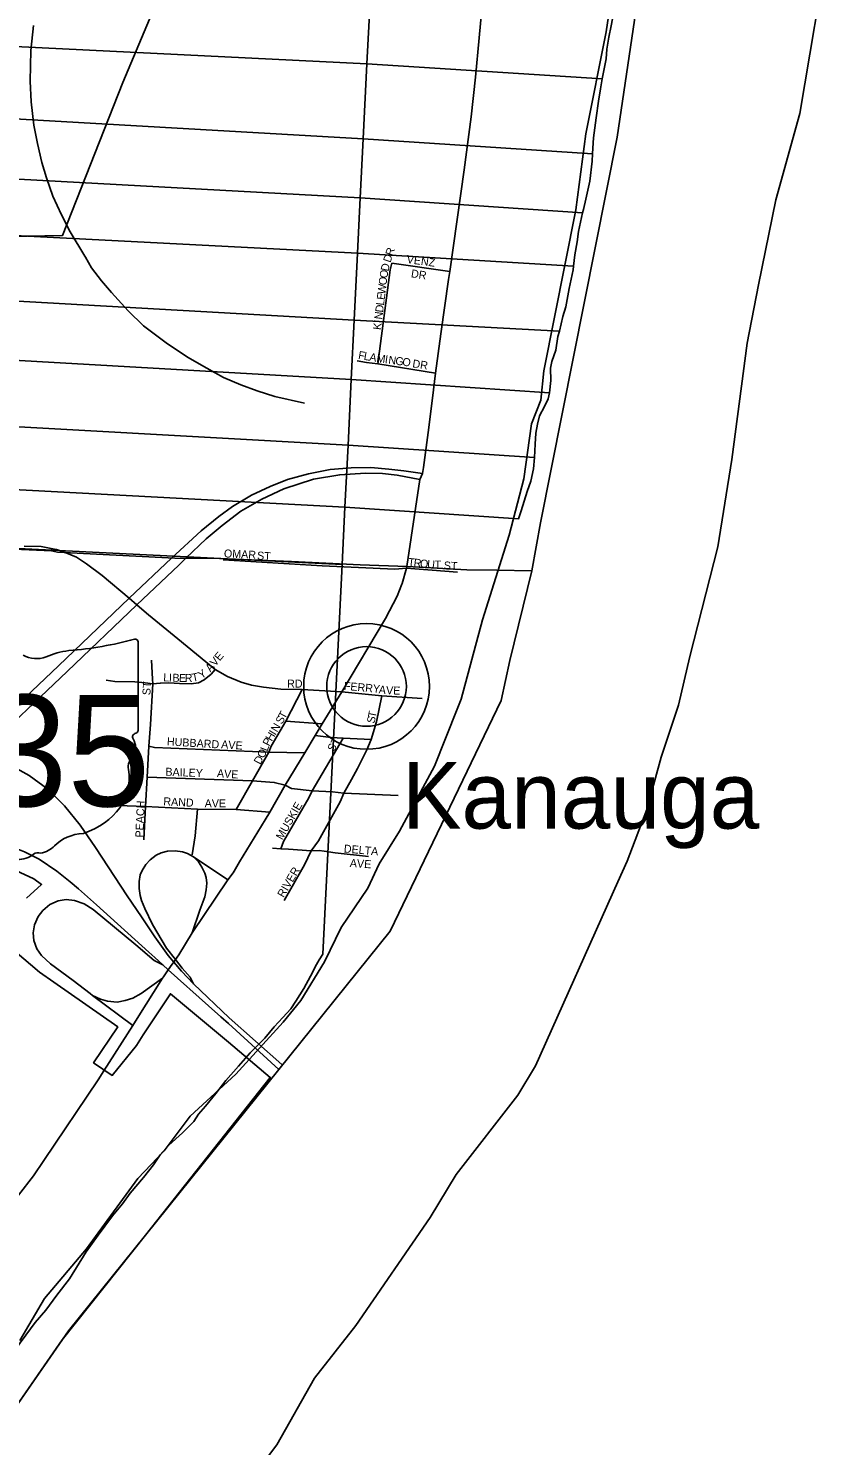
# Model space of a CAD drawing. Extents: x 1878108 to 2183446, y 146837 to 508383.
# Drawn here: x 2066871 to 2071876, y 302205 to 311060 of the extents above; entities that cross this region are included whole.
import ezdxf

# ---------------------------------------------------------------- set-up
doc = ezdxf.new("R2010")
doc.units = 0
for name, color, linetype in [('GM_X_Corporation', 7, 'Continuous'), ('GM_X_County', 7, 'Continuous'), ('GM_X_Interchange_Ramps', 7, 'Continuous'), ('GM_X_Major_River', 7, 'Continuous'), ('GM_X_Minor_River', 7, 'Continuous'), ('GM_X_Rail_Line', 7, 'Continuous'), ('GM_X_Section', 7, 'Continuous'), ('GM_X_State_Route', 7, 'Continuous'), ('GM_X_State_Shield', 7, 'Continuous'), ('GM_X_Township', 7, 'Continuous'), ('GM_X_Township_ROW', 7, 'Continuous'), ('GM_X_Township_Subdivision', 7, 'Continuous'), ('GM_X_Township_Subdivision_Text', 7, 'Continuous'), ('GM_X_Unincorporated', 7, 'Continuous'), ('GM_X_Unincorporated_Location', 7, 'Continuous'), ('GM_X_Unincorporated_Text', 7, 'Continuous'), ('GM_X_US_Route', 7, 'Continuous')]:
    doc.layers.add(name, color=color, linetype=linetype)

msp = doc.modelspace()

# ---------------------------------------------------------------- linework, layer by layer
at = {"layer": 'GM_X_Corporation'}
for points in [[(2066766, 305810.4), (2066906, 305746.8), (2066954.1, 305710.9), (2066860.5, 305626.2)], [(2066787.5, 305294.9), (2066940.6, 305162.5), (2067029.4, 305100.3), (2067429.1, 304820.4), (2067278.1, 304596.5), (2067394.7, 304517.9), (2067546.5, 304705.4), (2067589.1, 304771), (2067758.6, 305028.5), (2068120.9, 304724.5), (2068382.3, 304505.2), (2067602.4, 303519.3), (2067082.4, 302865.5), (2066759.4, 302400)]]:
    msp.add_lwpolyline(points, dxfattribs=at)
at = {"layer": 'GM_X_County'}
msp.add_lwpolyline([(2070739.3, 311674.7), (2070547.7, 310380), (2070070.7, 307971.1), (2070016.1, 307669.7), (2069879.1, 307109.4), (2069825.2, 306860.9), (2069130.7, 305418), (2068436.6, 304555.7), (2067120.9, 302921.1), (2066548.1, 302095.5), (2066256.8, 301732.8), (2065931.5, 301392.1), (2065508.4, 300925.3), (2064706.1, 300183.9), (2063420.8, 299402.4), (2062017.8, 298813.3), (2061784.3, 298695.1), (2060772.5, 298278.3), (2059810.6, 297805.4), (2059291.7, 297647.1), (2058681, 297581), (2057960.5, 297396.7), (2057212.1, 297306.5), (2056735.2, 297160.2)], dxfattribs=at)
at = {"layer": 'GM_X_Interchange_Ramps'}
for points in [[(2067903.4, 305090), (2067880.9, 305130.8), (2067832.1, 305187.2), (2067789.7, 305241.4), (2067734.1, 305312.5), (2067646.1, 305461.3), (2067597.7, 305560.5), (2067578.5, 305610.1), (2067569.8, 305642.3), (2067563, 305685.7), (2067563.2, 305728.5), (2067569.8, 305770), (2067581.4, 305798.5), (2067603.9, 305835.7), (2067631.1, 305864.7), (2067669.5, 305892.9), (2067700.6, 305908.3), (2067739.7, 305918.8), (2067787.4, 305920.7), (2067833.9, 305914.5), (2067864.9, 305904.6), (2067902.7, 305883.5), (2067933.7, 305851.9), (2067955.4, 305819), (2067972.8, 305782.4), (2067982.7, 305753.3), (2067986.4, 305719.2), (2067982.7, 305677), (2067973.2, 305633.1), (2067942.4, 305549.3), (2067894.8, 305408.8)], [(2067902.7, 305883.5), (2068116.5, 305740.2)], [(2067709.6, 305124.8), (2067576.6, 305029.7), (2067524.5, 305000), (2067474.9, 304985.1), (2067425.3, 304976.4), (2067365.8, 304982.6), (2067321.2, 304993.8), (2067271.6, 305017.3), (2067256.7, 305029.7), (2067150.1, 305110.3), (2067008.7, 305215.7), (2066954.1, 305266.6), (2066924.4, 305308.7), (2066906.4, 305360.4), (2066901.2, 305409.5), (2066910.1, 305459), (2066931.9, 305510.1), (2066962.4, 305547.4), (2067006.2, 305586.5), (2067057.1, 305607.6), (2067107.9, 305617.5), (2067160, 305611.3), (2067220.7, 305590.2), (2067276.5, 305554.3), (2067542.1, 305333), (2067657.8, 305234.8), (2067711.2, 305207.7)], [(2067522.7, 304828.9), (2067271.6, 305017.3)]]:
    msp.add_lwpolyline(points, dxfattribs=at)
at = {"layer": 'GM_X_Major_River'}
msp.add_line((2070038.4, 304576.8), (2070553.4, 305727.1), dxfattribs=at)
for points in [[(2070553.4, 305727.1), (2070611.5, 305856.5), (2070734, 306179.8), (2070822.5, 306506.9), (2070931, 306830.1), (2071003.6, 307135.1), (2071176.5, 307819.4), (2071264.1, 308365), (2071361, 309093.1), (2071431.4, 309458.2), (2071539.1, 309987.9), (2071688.6, 310527.8), (2071875.8, 311629.1)], [(2070533.4, 311403.1), (2070480.9, 311038), (2070353.8, 310400), (2070289.8, 309926.6), (2070090.2, 308919.5), (2070071, 308737), (2070013.7, 308588.4), (2069965.2, 308245.4), (2069874.8, 307892.2), (2069707.3, 307364.3), (2069573.5, 306868.6), (2069549.8, 306806.4), (2069407.5, 306449), (2069189.6, 306043.2), (2069062.7, 305840.2), (2068991.4, 305687.5), (2068824.7, 305442.3), (2068719.8, 305227.4), (2068573.1, 304986.2), (2068461.9, 304849.5), (2068167.7, 304525.5), (2067881.4, 304263.7), (2067718.6, 304046.6), (2067555.6, 303873.5), (2067234, 303435.2), (2066971.8, 303123.4), (2066817.2, 302862.2)], [(2068275.7, 302014.3), (2068422.6, 302209.3), (2068658.4, 302625.2), (2068916.6, 302955), (2069380.9, 303630.4), (2069543.5, 303899.7), (2069928.8, 304394.4), (2070038.4, 304576.8)]]:
    msp.add_lwpolyline(points, dxfattribs=at)
at = {"layer": 'GM_X_Minor_River'}
msp.add_lwpolyline([(2067833.4, 311609.5), (2067460.3, 310722.2), (2067084, 309764.8), (2066304.4, 309751.8), (2066160.4, 309886.8), (2066138.8, 310457.8), (2065770.3, 310739.1), (2065495, 311247.8)], dxfattribs=at)
at = {"layer": 'GM_X_Rail_Line'}
for points in [[(2067224, 309635.5), (2067132.6, 309789.4), (2067078.9, 309893.8), (2067024.4, 310010.8), (2066985.4, 310124.8), (2066956, 310221.9), (2066927.3, 310340.3), (2066905.3, 310455.8), (2066889.1, 310600), (2066883.2, 310730.2), (2066886, 310921.5), (2066903.8, 311078.1)], [(2067227.4, 309629.7), (2067224, 309635.5)], [(2068595.6, 308718.4), (2068410.2, 308759.6), (2068300.6, 308794.9), (2068197.7, 308833.1), (2068091, 308878.7), (2067985.1, 308936.8), (2067865.9, 309004.5), (2067732.8, 309094.2), (2067590.2, 309201.8), (2067494.5, 309295.1), (2067390.8, 309409.6), (2067327.5, 309481.2), (2067266.4, 309563.5), (2067227.4, 309629.7)]]:
    msp.add_lwpolyline(points, dxfattribs=at)
at = {"layer": 'GM_X_Section'}
for points in [[(2069005, 311228.2), (2068985.7, 310838.6), (2063577.3, 311103.9), (2063599.5, 311497)], [(2070526.7, 311152.3), (2070511.7, 311076), (2070495.9, 311003.9), (2070484.2, 310929.8), (2070480.4, 310869.8), (2070468.6, 310817.8), (2070455.8, 310744.1), (2068985.7, 310838.6), (2069005, 311228.2)], [(2063577.3, 311103.9), (2068985.7, 310838.6), (2068962.5, 310369.8), (2063553.3, 310680.3)], [(2068985.7, 310838.6), (2070455.8, 310744.1), (2070445, 310681.6), (2070431.3, 310605.6), (2070417.6, 310501.5), (2070400.1, 310375.4), (2070396.3, 310311.3), (2070394.7, 310275.9), (2068962.5, 310369.8)], [(2068962.5, 310369.8), (2068944.2, 310000.4), (2063531.5, 310296.3), (2063553.3, 310680.3)], [(2063531.5, 310296.3), (2068944.2, 310000.4), (2068927.1, 309654.9), (2063511, 309933.7)], [(2070394.7, 310275.9), (2070392.6, 310229.3), (2070379, 310105.2), (2070353.4, 309993.1), (2070337.6, 309927.1), (2070332.2, 309906.2), (2068944.2, 310000.4), (2068962.5, 310369.8)], [(2068927.1, 309654.9), (2068906.4, 309237.5), (2063488.9, 309543.3), (2063511, 309933.7)], [(2068944.2, 310000.4), (2070332.2, 309906.2), (2070308.1, 309790.9), (2070298.3, 309724.9), (2070284.6, 309644.8), (2070275.8, 309573.5), (2068927.1, 309654.9)], [(2070275.8, 309573.5), (2070272.9, 309550.7), (2070249.3, 309434.6), (2070227.7, 309320.5), (2070209.9, 309258.4), (2070188.9, 309167.6), (2068906.4, 309237.5), (2068927.1, 309654.9)], [(2063488.9, 309543.3), (2068906.4, 309237.5), (2068888, 308865.5), (2063468, 309175.2)], [(2068906.4, 309237.5), (2070188.9, 309167.6), (2070178.4, 309134.3), (2070164.7, 309048.2), (2070140.9, 308978.1), (2070133, 308936.1), (2070135.3, 308860.1), (2070125.4, 308781.7), (2068888, 308865.5)], [(2068888, 308865.5), (2068867.8, 308456.3), (2063444.4, 308758.3), (2063468, 309175.2)], [(2070125.4, 308781.7), (2070117.7, 308746), (2070093.9, 308697.9), (2070064.1, 308637.8), (2070050.3, 308585.7), (2070040.4, 308529.7), (2070036.7, 308461.6), (2070031.8, 308378.9), (2068867.8, 308456.3), (2068888, 308865.5)], [(2063444.4, 308758.3), (2068867.8, 308456.3), (2068848.5, 308068.1), (2063421.7, 308357.2)], [(2068867.8, 308456.3), (2070031.8, 308378.9), (2070025.2, 308307.5), (2070009.5, 308231.5), (2069985.7, 308165.4), (2069948.1, 308045.2), (2069933, 307995.6), (2068848.5, 308068.1)], [(2068848.5, 308068.1), (2068830.8, 307710.2), (2066343, 307832.7), (2063399.6, 307968.2), (2063400.5, 307983.4), (2063421.7, 308357.2)]]:
    msp.add_lwpolyline(points, close=True, dxfattribs=at)
msp.add_lwpolyline([(2066343, 307832.7), (2068830.8, 307710.2), (2068710.2, 305274.7), (2068687.6, 305240), (2068661.7, 305195.9), (2068634.5, 305139), (2068633.9, 305137.8), (2068592.2, 305061.7), (2068542.4, 304981.4), (2068510.6, 304933.3), (2068460.8, 304879.1), (2068407, 304820.9), (2068347.2, 304750.7), (2068257.5, 304658.4), (2068183.8, 304576.1), (2068104, 304485.8), (2068042.3, 304405.6), (2067978.6, 304325.3), (2067934.7, 304275.2), (2067904.9, 304229), (2067833.1, 304158.8), (2067749.4, 304082.4), (2067693.6, 304022.2), (2067653.8, 303958.1), (2067590, 303879.8), (2067506.3, 303781.5), (2067458.6, 303715.3), (2067396.8, 303641.1), (2067307.2, 303518.8), (2067231.5, 303414.5), (2067128.1, 303246), (2067048.5, 303145.7), (2066980.8, 303051.5), (2066913, 302973.2), (2066761.7, 302768.6)], dxfattribs=at)
at = {"layer": 'GM_X_State_Route'}
for points in [[(2069414.9, 308905.2), (2069447.4, 309151.4), (2069495.2, 309491.5), (2069503, 309540.1), (2069592.6, 310176.1), (2069636.8, 310506.2), (2069662.9, 310754.2), (2069709.8, 311247.6), (2069730.6, 311477.6), (2069776.6, 311968.3), (2069797.3, 312201.9), (2069882.1, 313105.7), (2069891.1, 313233.8), (2069922.7, 313552.2), (2069959.7, 313833.6), (2069978.6, 313968)], [(2069395, 308748.2), (2069414.9, 308905.2)], [(2069333.8, 308277.5), (2069333.8, 308277.5), (2069338.2, 308316.2), (2069368, 308535.4), (2069395, 308748.2)], [(2066573.3, 306528.3), (2067113.1, 307041.6), (2067549.4, 307457.5), (2067810.8, 307706.6), (2067855.6, 307749.3), (2067981.5, 307869.4), (2068080.7, 307953.7), (2068197.3, 308043), (2068328.7, 308118.6), (2068466.3, 308183.1), (2068651.1, 308242.6), (2068816, 308271.1), (2068977.2, 308281.1), (2069083.9, 308278.6), (2069174.4, 308268.7), (2069315.7, 308241.4)], [(2069333.8, 308277.5), (2069215.3, 308294.7), (2069122.3, 308305.9), (2069010.7, 308315.8), (2068887.9, 308314.5), (2068755.3, 308303.4), (2068621.3, 308276.1), (2068489.9, 308241.4), (2068380.8, 308198), (2068264.2, 308142.2), (2068145.2, 308071.5), (2068060.8, 308010.7), (2067950.5, 307920.2), (2067764.2, 307750.5), (2067501.6, 307498.6), (2067060.2, 307077), (2066768.8, 306800.5)], [(2069233.5, 307686.3), (2069235.1, 307696.5), (2069315.7, 308241.4), (2069333.8, 308277.5)], [(2069203.7, 307587.8), (2069205.2, 307591.5), (2069233.5, 307686.3)], [(2068350.1, 306115.1), (2068378.7, 306162.3), (2068475.7, 306331.9), (2068597.3, 306534.1), (2068662.7, 306640.9), (2068707.2, 306714.2), (2068828.9, 306914.2), (2069102.4, 307371.9), (2069173.7, 307512.1), (2069203.7, 307587.8)], [(2068149.4, 305784.5), (2068155.7, 305793), (2068190.4, 305851.2), (2068350.1, 306115.1)], [(2067768.7, 305211.9), (2067778.9, 305226.2), (2067789.7, 305241.4), (2067810.4, 305270.3), (2067894.8, 305408.8), (2068116.5, 305740.2), (2068149.4, 305784.5)], [(2067715.8, 305134.7), (2067744, 305177.3), (2067768.7, 305211.9)], [(2067550.3, 304872.5), (2067709.6, 305124.8), (2067715.8, 305134.7)], [(2067343.2, 304546.8), (2067522.7, 304828.9)], [(2067522.7, 304828.9), (2067550.3, 304872.5)], [(2066690, 303647.3), (2066729.3, 303682.9), (2066810.3, 303769.3), (2066903.4, 303889.4), (2066966.9, 303986.6), (2067307, 304490.1), (2067343.2, 304546.8)]]:
    msp.add_lwpolyline(points, dxfattribs=at)
at = {"layer": 'GM_X_State_Shield'}
for p, q in [((2067556.2, 306673.2), (2067556.2, 307225.9)), ((2067556, 306673.3), (2067556.2, 306673.2))]:
    msp.add_line(p, q, dxfattribs=at)
for centre, major_axis, start_param, end_param in [((2066936.3, 308640.3), (1845.5, 0), 4.814394, 5.042369), ((2067536.9, 307228.2), (19.4, 0), 6.141152, 7.989035), ((2066922.5, 307234.7), (141.1, 0), 4.081561, 5.145723), ((2067171.7, 306877), (371.3, 0), 1.699011, 2.107814), ((2067551.7, 306632.6), (30, 0), 1.883978, 3.671073), ((2067535.5, 306671.1), (20.7, 0), 5.05454, 6.418171), ((2067361, 306562.8), (180, 0), 5.934695, 6.695948), ((2067625.6, 306441.9), (130.9, 0), 2.387724, 3.262537), ((2067039.7, 306371.6), (461.6, 0), 5.101752, 6.440018), ((2066914, 306022.5), (149.1, 0), 4.937069, 5.64225), ((2067234.3, 305828.3), (252.8, 0), 1.647645, 2.488434), ((2066803.4, 305979.6), (141, 0), 4.691044, 5.507374), ((2066930.9, 305877.3), (39.7, 0), 1.147584, 2.315152)]:
    msp.add_ellipse(centre, major_axis=major_axis, ratio=0.8, start_param=start_param, end_param=end_param, dxfattribs=at)
at = {"layer": 'GM_X_Township'}
for points in [[(2070739.3, 311674.7), (2070547.7, 310380), (2070070.7, 307971.1), (2070016.1, 307669.7), (2069797.4, 307674.9), (2069609.3, 307677.1), (2069237, 307696.5), (2068944.1, 307708.5), (2068514.1, 307728.6), (2068064, 307746.5), (2067786.4, 307749.4), (2067054.1, 307786.6), (2067015.8, 307794.3), (2066035.3, 307838.7), (2065951.8, 307842.4), (2059931.7, 308140), (2058453.5, 308204.9), (2052395.6, 308421.9), (2049918.6, 308616.7), (2046896.4, 308713), (2047299.6, 315671.9)], [(2052395.6, 308421.9), (2058453.5, 308204.9), (2059931.7, 308140), (2065951.8, 307842.4), (2066035.3, 307838.7), (2067015.8, 307794.3), (2067054.1, 307786.6), (2067786.4, 307749.4), (2068064, 307746.5), (2068514.1, 307728.6), (2068944.1, 307708.5), (2069237, 307696.5), (2069609.3, 307677.1), (2069797.4, 307674.9), (2070016.1, 307669.7), (2069879.1, 307109.4), (2069825.2, 306860.9), (2069130.7, 305418), (2068436.6, 304555.7), (2067120.9, 302921.1), (2066548.1, 302095.5)]]:
    msp.add_lwpolyline(points, dxfattribs=at)
at = {"layer": 'GM_X_Township_ROW'}
msp.add_lwpolyline([(2067894.3, 305895.4), (2067913.3, 306013.8), (2067927.3, 306182.2)], dxfattribs=at)
at = {"layer": 'GM_X_Township_Subdivision'}
for points in [[(2069054.1, 308962.9), (2069130.8, 309551.9), (2069141.6, 309591.6)], [(2069141.6, 309591.6), (2069503, 309540.1)], [(2068924.2, 308981.9), (2068983.7, 308971.9), (2069054.1, 308962.9)], [(2069054.1, 308962.9), (2069414.9, 308905.2)], [(2066845, 307823.7), (2066952.2, 307821.5), (2067045, 307804.3)], [(2067045, 307804.3), (2067046.9, 307804), (2067102, 307784.1), (2067172, 307754.9), (2067235.1, 307713.9), (2067332.2, 307640.3), (2067501.6, 307498.6)], [(2068087, 307739), (2068705.6, 307701.7), (2069160.7, 307680.4), (2069233.5, 307686.3)], [(2069233.5, 307686.3), (2069285.2, 307682.1), (2069392.7, 307674.2)], [(2069392.7, 307674.2), (2069551.8, 307662.6)], [(2067501.6, 307498.6), (2067549.4, 307457.5), (2067549.4, 307457.5), (2067550.2, 307456.8), (2067621, 307395.9), (2067805.7, 307245.1), (2068038.4, 307053.3), (2068115.6, 307010), (2068199.8, 306973.8), (2068265.3, 306955.1), (2068340.1, 306943.4), (2068447.7, 306931.7), (2068582.1, 306928.2), (2068828.9, 306914.2)], [(2067646.3, 306993), (2067639.7, 307111.8)], [(2067694.5, 306967.7), (2067697, 306967.9), (2067748.4, 306971.5), (2067815.1, 306966.8), (2067888.8, 306964.4), (2067933.2, 306971.5), (2067969.4, 306989), (2068012.7, 307025.2), (2068038.4, 307053.3)], [(2067357.9, 306986.7), (2067411.7, 306979.6), (2067536.8, 306976.1), (2067600, 306971.5), (2067647.9, 306963.3), (2067694.5, 306967.7)], [(2067602.3, 306198.6), (2067613.1, 306381.3), (2067624.5, 306573.9), (2067633.9, 306709.5), (2067647.9, 306963.3), (2067646.3, 306993)], [(2068168.2, 306178.7), (2068271.1, 306357.6), (2068374, 306536.5), (2068386.9, 306573.9), (2068479.2, 306730.6), (2068582.1, 306928.2)], [(2068469.9, 305611.6), (2068595, 305833.8), (2068638.3, 305920.3), (2068682.7, 305983.4), (2068819.5, 306227.8), (2068841.7, 306281.6), (2068889.7, 306365.8), (2068925.9, 306435.9), (2068984.4, 306551.7), (2069011.3, 306616), (2069045.2, 306727.1), (2069077.9, 306889.6)], [(2068828.9, 306914.2), (2069077.9, 306889.6)], [(2069077.9, 306889.6), (2069331.6, 306873.2)], [(2068479.2, 306730.6), (2068707.2, 306714.2)], [(2067624.5, 306573.9), (2067658.4, 306566.9), (2068374, 306536.5), (2068597.3, 306534.1)], [(2068644.1, 306295.3), (2068838.2, 306624.2)], [(2068662.7, 306640.9), (2068763.4, 306628.9), (2068838.2, 306624.2), (2069011.3, 306616)], [(2067613.1, 306381.3), (2068271.1, 306357.6), (2068406.7, 306348.2), (2068475.7, 306331.9)], [(2068475.7, 306331.9), (2068514.3, 306309.6), (2068644.1, 306295.3), (2068770.4, 306289.8), (2068841.7, 306281.6)], [(2068448.8, 305934.3), (2068465.2, 305979.9), (2068623.1, 306251.2), (2068644.1, 306295.3)], [(2068841.7, 306281.6), (2069180.8, 306266.4)], [(2067430.4, 306204.4), (2067602.3, 306198.6), (2067927.3, 306182.2), (2068168.2, 306178.7)], [(2067592.9, 305990.4), (2067602.3, 306198.6)], [(2068168.2, 306178.7), (2068378.7, 306162.3)], [(2068395.1, 305937.8), (2068448.8, 305934.3), (2068496.2, 305930.8)], [(2068496.2, 305930.8), (2068638.3, 305920.3), (2068687.4, 305922.6), (2068717.9, 305918)], [(2068717.9, 305918), (2068786.8, 305907.4), (2068996.1, 305885.2)]]:
    msp.add_lwpolyline(points, dxfattribs=at)
at = {"layer": 'GM_X_Unincorporated'}
for radius in [392.8, 249]:
    msp.add_circle((2068983.5, 306948.1), radius, dxfattribs=at)
at = {"layer": 'GM_X_Unincorporated_Location'}
msp.add_line((2068983.5, 306948.1), (2068983.5, 306948.1), dxfattribs=at)
at = {"layer": 'GM_X_US_Route'}
for points in [[(2066748.3, 306462.1), (2066875.7, 306392.6), (2066992.7, 306306.7), (2067097, 306201.1), (2067194.8, 306081), (2067290.8, 305942.7), (2067487.4, 305640.5), (2067578.6, 305509.3), (2067660.9, 305384.4), (2067744, 305267.8), (2067778.9, 305226.2), (2067827.1, 305168.6), (2067903.4, 305090), (2068126, 304877.9), (2068455.2, 304585.8)], [(2065278, 305448.4), (2065329.7, 305468.7), (2065486.6, 305544.5), (2065554.2, 305580.3), (2065663.3, 305651), (2065840.6, 305783.7), (2065935.4, 305845.7), (2065989.4, 305882.9), (2066081.8, 305923.9), (2066161.8, 305954.8), (2066237.4, 305977.1), (2066334.1, 305993.2), (2066394.9, 305999.4), (2066471.8, 305999.4), (2066561.1, 305993.2), (2066655.3, 305978.3), (2066753.3, 305952.3), (2066847.5, 305915.1), (2066939.3, 305869.2), (2067049.6, 305793.6), (2067131.5, 305727.9), (2067183.5, 305683.2), (2067296.4, 305582.8), (2067624.5, 305287)], [(2067624.5, 305287), (2067660.9, 305254.2), (2067711.2, 305207.7), (2067744, 305177.3)], [(2067744, 305177.3), (2067997, 304951.6), (2068073.3, 304884.2)], [(2068073.3, 304884.2), (2068120.4, 304842.5), (2068436.6, 304555.7)]]:
    msp.add_lwpolyline(points, dxfattribs=at)

# ---------------------------------------------------------------- texts
at = {"layer": 'GM_X_State_Shield'}
msp.add_text('735', height=696.1, dxfattribs=at).set_placement((2066079.6, 306199.4))
at = {"layer": 'GM_X_Township_Subdivision_Text'}
for s, rotation, p in [('R', 71.56747, (2069146.6, 309634.6)), ('D', 77.26038, (2069119.6, 309538.5)), ('D', 71.56747, (2069132.7, 309592.8)), ('VENZ', 352.30787, (2069232, 309593.7)), ('O', 82.95327, (2069107.6, 309452.6)), ('O', 81.05563, (2069112.9, 309495.9)), ('DR', 351.03269, (2069258.5, 309505.2)), ('E', 82.95327, (2069096.2, 309360.9)), ('W', 82.95327, (2069100.5, 309395.9)), ('D', 82.95327, (2069086.5, 309282.3)), ('L', 82.95327, (2069091.9, 309326)), ('I', 82.95327, (2069078.4, 309216.8)), ('N', 82.95327, (2069081.1, 309238.7)), ('K', 82.95327, (2069073, 309173.2)), ('F', 350.25473, (2068928.7, 308995.2)), ('L', 350.2278, (2068963.4, 308989.3)), ('A', 350.29583, (2068998.2, 308983.3)), ('M', 351.62149, (2069042.8, 308975.7)), ('I', 352.22645, (2069095.6, 308967.9)), ('N', 352.21613, (2069117.4, 308964.9)), ('G', 352.23565, (2069161, 308959)), ('O', 352.21613, (2069204.6, 308953)), ('DR', 351.03269, (2069267.4, 308942.4)), ('OMAR', 357.27517, (2068091.6, 307754.6)), ('ST', 356.42622, (2068298.5, 307741.3)), ('T', 353.53913, (2069240.6, 307701.7)), ('R', 353.54741, (2069275.6, 307697.8)), ('O', 353.53913, (2069314.9, 307693.3)), ('U', 355.40993, (2069360.4, 307688.2)), ('T', 359.5061, (2069408.2, 307684.5)), ('ST', 356.41176, (2069464.5, 307679.8)), ('V', 50.20672, (2068038.2, 307069.8)), ('E', 50.20303, (2068066.4, 307103.6)), ('L', 357.64932, (2067713.1, 306980.2)), ('I', 357.66321, (2067748.3, 306978.7)), ('B', 357.64338, (2067770.3, 306977.8)), ('E', 359.41772, (2067811.5, 306976.2)), ('R', 0.67086, (2067847.9, 306975.8)), ('T', 11.078, (2067897.4, 306977.3)), ('Y', 34.42396, (2067952.3, 306992.6)), ('A', 49.00412, (2068008.6, 307035.7)), ('ST', 86.42535, (2067632.9, 306892.1)), ('RD', 0.00001, (2068487.1, 306940.6)), ('FERRY', 354.91857, (2068839.9, 306927.3)), ('A', 353.86742, (2069057.7, 306905)), ('V', 357.44828, (2069104.8, 306900)), ('E', 357.71751, (2069149.1, 306898.1)), ('S', 59.8494, (2068454.8, 306708)), ('T', 61.5468, (2068473.3, 306739.8)), ('S', 77.46822, (2069032.5, 306713.8)), ('T', 78.59103, (2069040.3, 306749.2)), ('H', 59.48236, (2068391.4, 306601.6)), ('I', 59.05123, (2068413.7, 306639.4)), ('N', 59.04866, (2068425, 306658.2)), ('HUBBARD', 356.63222, (2067735.3, 306579.8)), ('AVE', 356.05688, (2068074.2, 306562.2)), ('L', 68.69764, (2068363.3, 306539.4)), ('P', 62.54302, (2068375.5, 306570.9)), ('ST', 60.24503, (2068778.1, 306535.4)), ('D', 62.61398, (2068320.4, 306456)), ('O', 62.60392, (2068340.6, 306495.1)), ('BAILEY', 357.75543, (2067726.3, 306390.5)), ('AVE', 356.05688, (2068047.8, 306381.7)), ('PEACH', 87.51188, (2067588.9, 306003.2)), ('RAND', 357.06605, (2067713.2, 306205.7)), ('AVE', 0.00001, (2067972.3, 306192.6)), ('MUSKIE', 60.12408, (2068456.9, 305985.4)), ('DELTA', 355.02841, (2068839.9, 305910.9)), ('AVE', 356.04938, (2068877.8, 305820.7)), ('RIVER', 59.74318, (2068465.8, 305624.7))]:
    msp.add_text(s, height=50, rotation=rotation, dxfattribs=at).set_placement(p)
at = {"layer": 'GM_X_Unincorporated_Text'}
msp.add_text('Kanauga', height=417, rotation=0.00001, dxfattribs=at).set_placement((2069204.3, 306059.7))

doc.saveas('drawing.dxf')
